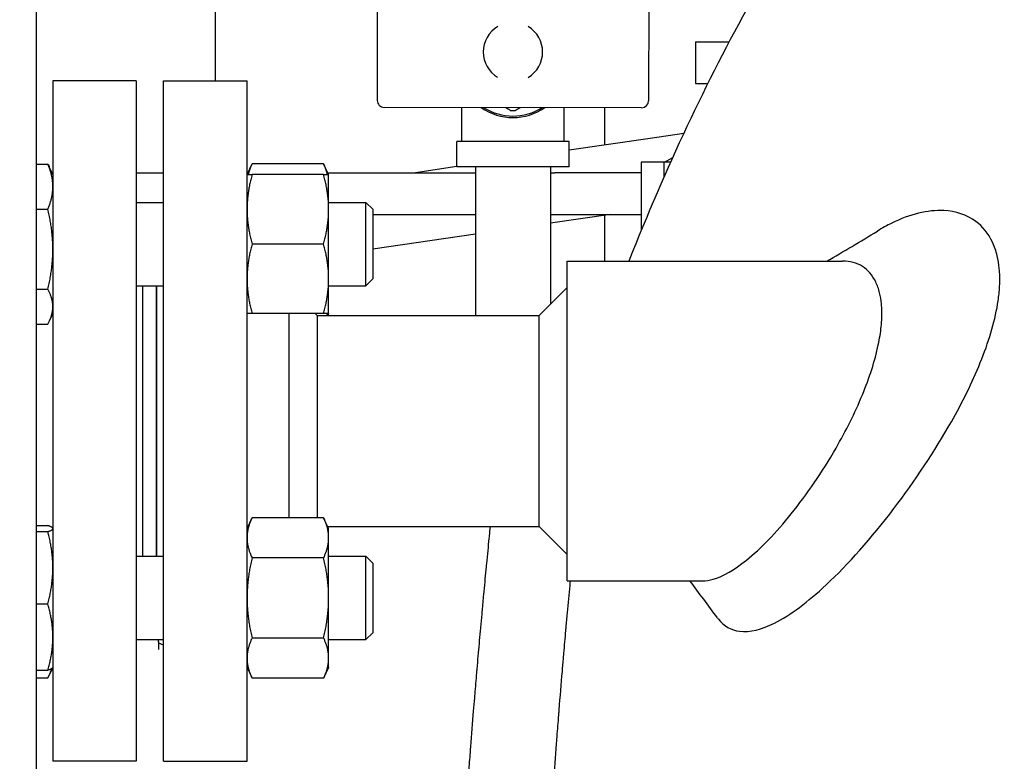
# Model space of a CAD drawing. Header units: inches. Extents: x 18 to 846, y -44 to 561.
# Tile 307 of 637: x 333 to 342, y 472 to 479. Entities that reach past the tile are written whole.
import ezdxf

# ---------------------------------------------------------------- set-up
doc = ezdxf.new("R2010")
doc.units = ezdxf.units.IN
doc.header["$LTSCALE"] = 24
doc.header["$MEASUREMENT"] = 0
doc.layers.add('Dimension (ANSI)', color=7, linetype='Continuous', lineweight=25)
doc.layers.add('Visible (ANSI)', color=7, linetype='Continuous', lineweight=30)
doc.styles.add('Note Text (ANSI)', font='tahoma.ttf')
doc.dimstyles.new('SB Fraction-16 (ANSI)', dxfattribs={"dimscale": 24, "dimtxt": 0.125, "dimasz": 0.098425, "dimexe": 0.125, "dimexo": 0.0625, "dimgap": 0.031496, "dimtad": 0, "dimtih": 1, "dimtoh": 1, "dimdec": 4, "dimrnd": 1e-08, "dimzin": 0, "dimdsep": 46, "dimlunit": 5, "dimtxsty": 'Note Text (ANSI)', "dimcen": 0.09, "dimdle": 0.393701, "dimclrd": 256, "dimclre": 256, "dimclrt": 256, "dimadec": 0, "dimazin": 3, "dimtfac": 0.96, "dimtofl": 0, "dimtmove": 0, "dimatfit": 3, "dimfxl": 1, "dimfrac": 2, "dimtolj": 1, "dimtzin": 12, "dimlwd": -1, "dimlwe": -1, "dimarcsym": 0})

# ---------------------------------------------------------------- blocks, each defined once
blk = doc.blocks.new('*D18')
at = {"layer": 'Defpoints', "color": 0, "transparency": 16777216}
for p in [(349.6784, 522.0867), (260.8595, 408.0867), (349.6784, 408.0867)]:
    blk.add_point(p, dxfattribs=at)
at = {"layer": 'Dimension (ANSI)', "transparency": 16777216}
for p, q in [((348.1784, 522.0867), (257.8595, 522.0867)), ((260.8595, 519.7245), (260.8595, 464.3476)), ((260.8595, 410.4489), (260.8595, 459.8257)), ((348.1784, 408.0867), (257.8595, 408.0867))]:
    blk.add_line(p, q, dxfattribs=at)
for points in [[(260.4658, 519.7245), (261.2532, 519.7245), (260.8595, 522.0867)], [(260.4658, 410.4489), (261.2532, 410.4489), (260.8595, 408.0867)]]:
    blk.add_solid(points, dxfattribs=at)
at = {"layer": 'Dimension (ANSI)', "transparency": 16777216, "insert": (257.7598, 463.5917), "char_height": 3, "attachment_point": 1, "style": 'Note Text (ANSI)'}
blk.add_mtext('\\A1;114', dxfattribs=at)

msp = doc.modelspace()

# ---------------------------------------------------------------- linework, layer by layer
at = {"layer": 'Visible (ANSI)'}
for p, q in [((333.46813, 485.15118), (333.46813, 470.23168)), ((335.07643, 479.4877), (335.07643, 478.14668)), ((336.53391, 478.87189), (336.53312, 477.96939)), ((338.97391, 478.86974), (338.97312, 477.96724)), ((339.39531, 478.49711), (339.39495, 478.12211)), ((339.39531, 478.49711), (339.69671, 478.49683)), ((333.61763, 478.14668), (333.61763, 472.02668)), ((334.36763, 478.14668), (333.61763, 478.14668)), ((334.36763, 478.14668), (334.36763, 472.02668)), ((334.61263, 472.02668), (334.61263, 478.14668)), ((334.61263, 478.14668), (335.36263, 478.14668)), ((335.36263, 472.02668), (335.36263, 478.14668)), ((339.39495, 478.12211), (339.50467, 478.12201)), ((338.91006, 477.9043), (336.59606, 477.90633)), ((337.29343, 477.60082), (337.29343, 477.90572)), ((338.21343, 477.60082), (338.21343, 477.90491)), ((338.57643, 477.90459), (338.57643, 477.56828)), ((338.98538, 477.62808), (338.25843, 477.52177)), ((339.28813, 477.67236), (338.98538, 477.62808)), ((338.25843, 477.60082), (337.24843, 477.60082)), ((337.24843, 477.37082), (337.24843, 477.60082)), ((338.25843, 477.37082), (338.25843, 477.60082)), ((339.11457, 477.41335), (339.1891, 477.45638)), ((333.46813, 477.39734), (333.57254, 477.39734)), ((333.61763, 477.30267), (333.58559, 477.37137)), ((335.36263, 477.30267), (335.40771, 477.39936)), ((336.05154, 477.39936), (335.40771, 477.39936)), ((336.09663, 477.30267), (336.05154, 477.39936)), ((337.24843, 477.37407), (336.87591, 477.3196)), ((338.25843, 477.37082), (337.24843, 477.37082)), ((337.41593, 477.37082), (337.41593, 476.03668)), ((338.09093, 477.37082), (338.09093, 476.13748)), ((339.1099, 477.41335), (338.90693, 477.41335)), ((338.90693, 477.41335), (338.90693, 476.80132)), ((339.1099, 477.41335), (339.1099, 477.27864)), ((339.16974, 477.41335), (339.1099, 477.41335)), ((333.60974, 477.3196), (333.61763, 477.3196)), ((334.36763, 477.3196), (334.61263, 477.3196)), ((335.36263, 477.3196), (335.37052, 477.3196)), ((336.05154, 477.30267), (335.40771, 477.30267)), ((336.08874, 477.3196), (337.41593, 477.3196)), ((336.09663, 476.99017), (336.09663, 477.30267)), ((338.09093, 477.3196), (338.12843, 477.3196)), ((338.90693, 477.3196), (338.12843, 477.3196)), ((333.46813, 476.99079), (333.57254, 476.99079)), ((334.36763, 477.05267), (334.61263, 477.05267)), ((336.09663, 477.05267), (336.43013, 477.05267)), ((336.09663, 476.36517), (336.09663, 476.99017)), ((336.43013, 476.30267), (336.43013, 477.05267)), ((336.49263, 476.99017), (336.43013, 477.05267)), ((336.49263, 476.99017), (336.49263, 476.36517)), ((336.49263, 476.9446), (337.41593, 476.9446)), ((338.6309, 476.9446), (338.09093, 476.86563)), ((338.09093, 476.9446), (338.12843, 476.9446)), ((338.12843, 476.9446), (338.90693, 476.9446)), ((338.57643, 476.93663), (338.57643, 476.52418)), ((337.41593, 476.76692), (336.49263, 476.6319)), ((336.05154, 476.67767), (335.40771, 476.67767)), ((338.24013, 473.64918), (338.24013, 476.52418)), ((338.24013, 476.52418), (340.71691, 476.52418)), ((336.09663, 476.05267), (336.09663, 476.36517)), ((336.49263, 476.36517), (336.43013, 476.30267)), ((334.36763, 476.30267), (334.61263, 476.30267)), ((334.42763, 473.87069), (334.42763, 476.30267)), ((334.54763, 473.87069), (334.54763, 476.30267)), ((334.55263, 473.87069), (334.55263, 476.30267)), ((336.09663, 476.30267), (336.43013, 476.30267)), ((337.99013, 476.03668), (338.24013, 476.28668)), ((333.46813, 476.27112), (333.57254, 476.27112)), ((333.61763, 476.05267), (333.58559, 475.98398)), ((336.05154, 476.05267), (335.40771, 476.05267)), ((335.74263, 474.21738), (335.74263, 476.05267)), ((335.99263, 476.03668), (335.97664, 476.05267)), ((335.99263, 476.03668), (337.99013, 476.03668)), ((335.99263, 476.03668), (335.99263, 475.08668)), ((336.09663, 476.05267), (336.08917, 476.03668)), ((337.99013, 475.08668), (337.99013, 476.03668)), ((333.46813, 475.958), (333.57254, 475.958)), ((335.99263, 475.08668), (335.99263, 474.21738)), ((337.99013, 474.13668), (337.99013, 475.08668)), ((335.36263, 474.12069), (335.40771, 474.21738)), ((336.05154, 474.21738), (335.40771, 474.21738)), ((336.09663, 474.12069), (336.05154, 474.21738)), ((333.46813, 474.14592), (333.57254, 474.14592)), ((333.46813, 474.09197), (333.57254, 474.09197)), ((333.61763, 474.12069), (333.61681, 474.12245)), ((336.08917, 474.13668), (337.99013, 474.13668)), ((336.09663, 474.03696), (336.09663, 474.12069)), ((337.99013, 474.13668), (338.24013, 473.88668)), ((336.09663, 473.49569), (336.09663, 474.03696)), ((334.36763, 473.87069), (334.61263, 473.87069)), ((336.05154, 473.85654), (335.40771, 473.85654)), ((336.09663, 473.87069), (336.43013, 473.87069)), ((336.43013, 473.12069), (336.43013, 473.87069)), ((336.49263, 473.80819), (336.43013, 473.87069)), ((336.49263, 473.80819), (336.49263, 473.18319)), ((338.24013, 473.64918), (339.45755, 473.64918)), ((336.09663, 472.95443), (336.09663, 473.49569)), ((333.46813, 473.44175), (333.57254, 473.44175)), ((336.49263, 473.18319), (336.43013, 473.12069)), ((334.36763, 473.12069), (334.61263, 473.12069)), ((334.56643, 473.1028), (334.56643, 473.12069)), ((334.56643, 473.1028), (334.56643, 473.03308)), ((336.05154, 473.13485), (335.40771, 473.13485)), ((336.09663, 473.12069), (336.43013, 473.12069)), ((336.09663, 472.87069), (336.09663, 472.95443)), ((333.46813, 472.84547), (333.57254, 472.84547)), ((333.61681, 472.86894), (333.58559, 472.802)), ((333.61763, 472.87069), (333.61681, 472.86894)), ((335.36263, 472.87069), (335.40771, 472.774)), ((336.09663, 472.87069), (336.05154, 472.774)), ((333.46813, 472.77602), (333.57254, 472.77602)), ((336.05154, 472.774), (335.40771, 472.774)), ((334.36763, 472.02668), (333.61763, 472.02668)), ((334.61263, 472.02668), (335.36263, 472.02668))]:
    msp.add_line(p, q, dxfattribs=at)
for centre, radius, start, end in [((337.7535, 478.40532), 0.2665, 121.069685, 238.829657), ((337.7535, 478.40532), 0.2665, 301.069685, 58.829657), ((336.59612, 477.96933), 0.063, 179.949671, 269.949671), ((338.91012, 477.9673), 0.063, 269.949671, 359.949671), ((337.75343, 478.32082), 0.505, 235.312951, 304.586391), ((337.75343, 478.32082), 0.49213, 237.546258, 302.353085), ((337.75343, 478.32082), 0.44291, 267.905473, 272.094527)]:
    msp.add_arc(centre, radius, start, end, dxfattribs=at)
for points, knots in [([(346.55343, 483.83668), (345.99443, 483.83668), (345.43582, 483.74662), (344.30616, 483.38268), (343.73772, 483.09572), (342.56787, 482.28949), (341.97494, 481.74083), (340.87033, 480.44267), (340.35841, 479.69287), (339.49164, 478.13937), (339.12486, 477.35822), (338.79524, 476.52418)], [0, 0, 0, 0, 0.15971341, 0.15971341, 0.33184309, 0.33184309, 0.53126196, 0.53126196, 0.73068083, 0.73068083, 0.90192342, 0.90192342, 0.90192342, 0.90192342]), ([(337.72812, 477.88082), (337.72855, 477.88058), (337.72898, 477.88034), (337.73187, 477.87896), (337.73461, 477.87829), (337.73724, 477.8782)], [-0.107486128, -0.107486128, -0.107486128, -0.107486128, -0.103800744, -0.103800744, -0.08373653, -0.08373653, -0.08373653, -0.08373653]), ([(337.76962, 477.8782), (337.77225, 477.87829), (337.77499, 477.87896), (337.77787, 477.88034), (337.77831, 477.88058), (337.77874, 477.88082)], [-0.241402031, -0.241402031, -0.241402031, -0.241402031, -0.221337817, -0.221337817, -0.217652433, -0.217652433, -0.217652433, -0.217652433]), ([(339.59125, 473.31668), (339.59421, 473.31267), (339.59721, 473.30875), (339.60027, 473.30494), (339.65111, 473.24145), (339.71544, 473.20597), (339.88206, 473.1849), (339.98822, 473.21159), (340.24769, 473.34168), (340.40492, 473.4603), (340.76701, 473.79845), (340.97521, 474.03378), (341.36633, 474.54761), (341.54398, 474.81416), (341.79228, 475.25407), (341.88178, 475.43313), (342.02761, 475.79198), (342.08256, 475.9697), (342.11715, 476.17972), (342.1224, 476.22212), (342.12751, 476.28718), (342.12872, 476.31056), (342.12969, 476.35289), (342.12965, 476.37195), (342.12848, 476.41336), (342.12713, 476.43552), (342.12123, 476.49716), (342.11497, 476.5351), (342.09561, 476.61569), (342.08125, 476.65684), (342.02647, 476.77341), (341.97532, 476.83517), (341.83255, 476.94187), (341.7335, 476.97328), (341.48174, 476.98603), (341.32126, 476.946), (341.11547, 476.84481), (341.07226, 476.82085), (341.02893, 476.79417)], [34.2336459, 34.2336459, 34.2336459, 34.2336459, 34.3228647, 34.3228647, 34.3228647, 35.8072851, 35.8072851, 37.6073969, 37.6073969, 39.8165504, 39.8165504, 42.4841205, 42.4841205, 44.9680927, 44.9680927, 46.5827033, 46.5827033, 48.2165164, 48.2165164, 48.6419832, 48.6419832, 48.8871147, 48.8871147, 49.0940715, 49.0940715, 49.344772, 49.344772, 49.808977, 49.808977, 50.3896551, 50.3896551, 51.6141234, 51.6141234, 53.2640245, 53.2640245, 55.4963371, 55.4963371, 56.0851961, 56.0851961, 56.0851961, 56.0851961]), ([(339.45755, 473.64918), (339.48747, 473.64918), (339.51922, 473.65409), (339.64334, 473.68947), (339.74477, 473.74913), (339.98156, 473.93968), (340.11922, 474.08275), (340.39449, 474.42521), (340.53275, 474.62635), (340.74563, 474.99682), (340.82721, 475.15884), (340.9575, 475.4747), (341.00729, 475.62672), (341.04946, 475.8276), (341.05823, 475.88266), (341.06636, 475.9626), (341.06822, 475.98903), (341.06991, 476.03538), (341.07008, 476.05553), (341.06916, 476.09739), (341.06792, 476.11891), (341.06257, 476.1748), (341.05708, 476.20769), (341.0405, 476.27521), (341.02854, 476.30859), (340.98418, 476.39923), (340.94387, 476.44448), (340.84375, 476.50847), (340.78287, 476.52418), (340.71691, 476.52418)], [25.9331607, 25.9331607, 25.9331607, 25.9331607, 26.5041514, 26.5041514, 28.0610551, 28.0610551, 29.9515823, 29.9515823, 31.8756514, 31.8756514, 33.2401347, 33.2401347, 34.5122283, 34.5122283, 35.0139703, 35.0139703, 35.27116, 35.27116, 35.4776136, 35.4776136, 35.7113336, 35.7113336, 36.1056447, 36.1056447, 36.5815526, 36.5815526, 37.5521907, 37.5521907, 38.6124998, 38.6124998, 38.6124998, 38.6124998]), ([(337.54776, 474.13668), (337.545, 474.10931), (337.54221, 474.08141), (337.53938, 474.053), (337.53862, 474.04541), (337.53786, 474.03778), (337.5371, 474.03012), (337.53353, 473.99423), (337.52991, 473.95755), (337.52624, 473.92011), (337.52247, 473.88172), (337.51865, 473.84251), (337.51478, 473.8025), (337.51394, 473.79377), (337.51309, 473.785), (337.51224, 473.77619), (337.50882, 473.74072), (337.50537, 473.70467), (337.50189, 473.66806), (337.50101, 473.65876), (337.50012, 473.64943), (337.49923, 473.64006), (337.49567, 473.60247), (337.49208, 473.56431), (337.48846, 473.52558), (337.48405, 473.47842), (337.47959, 473.43029), (337.4751, 473.3813), (337.47415, 473.37094), (337.47319, 473.36054), (337.47224, 473.35011), (337.4686, 473.31033), (337.46494, 473.26999), (337.46127, 473.22915), (337.46091, 473.22517), (337.46055, 473.22119), (337.4602, 473.2172), (337.45958, 473.21033), (337.45896, 473.20344), (337.45834, 473.19654), (337.45507, 473.15998), (337.45178, 473.12303), (337.44848, 473.08572), (337.44187, 473.01088), (337.43521, 472.9343), (337.42852, 472.85617), (337.42751, 472.84446), (337.42651, 472.83271), (337.42551, 472.82092), (337.42021, 472.75882), (337.41491, 472.69578), (337.4096, 472.6319), (337.40886, 472.62299), (337.40812, 472.61405), (337.40738, 472.60511), (337.40711, 472.60189), (337.40685, 472.59866), (337.40658, 472.59544), (337.4034, 472.55693), (337.40021, 472.51809), (337.39703, 472.47893), (337.38848, 472.37379), (337.37994, 472.26635), (337.37145, 472.1569), (337.37046, 472.14422), (337.36948, 472.13152), (337.3685, 472.11879), (337.36773, 472.10889), (337.36697, 472.09897), (337.36621, 472.08904), (337.36158, 472.02888), (337.35698, 471.96811), (337.35239, 471.90675), (337.35143, 471.89395), (337.35048, 471.88111), (337.34952, 471.86826), (337.34156, 471.76109), (337.33366, 471.65219), (337.32587, 471.54173), (337.32216, 471.48917), (337.31846, 471.43623), (337.3148, 471.38293), (337.31392, 471.3701), (337.31303, 471.35725), (337.31215, 471.34437), (337.30686, 471.26695), (337.30162, 471.18881), (337.29644, 471.11001), (337.2956, 471.09725), (337.29477, 471.08447), (337.29393, 471.07168), (337.29167, 471.03701), (337.28942, 471.00221), (337.28718, 470.9673), (337.27825, 470.82804), (337.26951, 470.68661), (337.26101, 470.54343), (337.26027, 470.5311), (337.25954, 470.51877), (337.25882, 470.50642), (337.25775, 470.4884), (337.2567, 470.47036), (337.25564, 470.45229), (337.25403, 470.42466), (337.25243, 470.39697), (337.25083, 470.36922), (337.24857, 470.32974), (337.24632, 470.29013), (337.24409, 470.2504), (337.24342, 470.23845), (337.24275, 470.2265), (337.24208, 470.21453), (337.23356, 470.06164), (337.22533, 469.90688), (337.21743, 469.7506), (337.21587, 469.71975), (337.21432, 469.68884), (337.21279, 469.65787), (337.21224, 469.64679), (337.21169, 469.6357), (337.21115, 469.62461), (337.20682, 469.53666), (337.2026, 469.44822), (337.19849, 469.35933), (337.198, 469.34876), (337.19751, 469.33818), (337.19703, 469.3276), (337.19378, 469.25684), (337.1906, 469.18581), (337.1875, 469.11453), (337.18222, 468.99341), (337.17715, 468.87149), (337.1723, 468.7489), (337.17193, 468.73953), (337.17156, 468.73014), (337.17119, 468.72076), (337.1704, 468.70066), (337.16962, 468.68055), (337.16884, 468.66042), (337.16633, 468.59515), (337.16387, 468.5297), (337.16148, 468.46409), (337.16116, 468.45529), (337.16084, 468.44648), (337.16052, 468.43767), (337.1602, 468.42897), (337.15989, 468.42027), (337.15958, 468.41156), (337.15571, 468.30375), (337.15201, 468.19541), (337.1485, 468.08668)], [0.77821543, 0.77821543, 0.77821543, 0.77821543, 0.78111083, 0.78111083, 0.78111083, 0.78188459, 0.78188459, 0.78188459, 0.78550723, 0.78550723, 0.78550723, 0.78922043, 0.78922043, 0.78922043, 0.79003041, 0.79003041, 0.79003041, 0.79329364, 0.79329364, 0.79329364, 0.79412223, 0.79412223, 0.79412223, 0.79744734, 0.79744734, 0.79744734, 0.80149702, 0.80149702, 0.80149702, 0.80235317, 0.80235317, 0.80235317, 0.80561699, 0.80561699, 0.80561699, 0.80593489, 0.80593489, 0.80593489, 0.80648263, 0.80648263, 0.80648263, 0.80938543, 0.80938543, 0.80938543, 0.81520909, 0.81520909, 0.81520909, 0.81608244, 0.81608244, 0.81608244, 0.82068457, 0.82068457, 0.82068457, 0.82132682, 0.82132682, 0.82132682, 0.821558, 0.821558, 0.821558, 0.82431824, 0.82431824, 0.82431824, 0.83172928, 0.83172928, 0.83172928, 0.83258748, 0.83258748, 0.83258748, 0.83325515, 0.83325515, 0.83325515, 0.83729799, 0.83729799, 0.83729799, 0.83814182, 0.83814182, 0.83814182, 0.84517525, 0.84517525, 0.84517525, 0.84852236, 0.84852236, 0.84852236, 0.84932811, 0.84932811, 0.84932811, 0.85417503, 0.85417503, 0.85417503, 0.85496004, 0.85496004, 0.85496004, 0.85708706, 0.85708706, 0.85708706, 0.86557173, 0.86557173, 0.86557173, 0.86630193, 0.86630193, 0.86630193, 0.86736734, 0.86736734, 0.86736734, 0.86899633, 0.86899633, 0.86899633, 0.8713136, 0.8713136, 0.8713136, 0.87201011, 0.87201011, 0.87201011, 0.88090913, 0.88090913, 0.88090913, 0.88266554, 0.88266554, 0.88266554, 0.88329375, 0.88329375, 0.88329375, 0.88827426, 0.88827426, 0.88827426, 0.88886653, 0.88886653, 0.88886653, 0.89282643, 0.89282643, 0.89282643, 0.89955453, 0.89955453, 0.89955453, 0.90006924, 0.90006924, 0.90006924, 0.90117121, 0.90117121, 0.90117121, 0.90474476, 0.90474476, 0.90474476, 0.90522414, 0.90522414, 0.90522414, 0.90569758, 0.90569758, 0.90569758, 0.91156068, 0.91156068, 0.91156068, 0.91156068]), ([(338.26713, 473.64918), (338.2669, 473.64669), (338.26666, 473.6442), (338.26643, 473.6417), (338.26603, 473.6374), (338.26562, 473.6331), (338.26522, 473.62878), (338.26452, 473.62136), (338.26382, 473.61391), (338.26313, 473.60646), (338.25944, 473.56695), (338.25573, 473.52706), (338.25203, 473.48685), (338.2446, 473.40617), (338.23711, 473.3236), (338.22961, 473.2395), (338.22848, 473.22688), (338.22735, 473.21424), (338.22623, 473.20156), (338.2203, 473.13474), (338.21436, 473.067), (338.20844, 472.99855), (338.20761, 472.989), (338.20679, 472.97944), (338.20596, 472.96986), (338.20566, 472.96641), (338.20537, 472.96296), (338.20507, 472.9595), (338.20152, 472.91827), (338.19797, 472.87668), (338.19443, 472.83475), (338.1849, 472.72218), (338.17539, 472.60715), (338.16597, 472.49037), (338.16488, 472.47684), (338.16379, 472.4633), (338.1627, 472.44973), (338.16185, 472.43917), (338.16101, 472.4286), (338.16016, 472.41801), (338.15504, 472.35391), (338.14994, 472.28916), (338.14487, 472.22382), (338.14381, 472.21018), (338.14275, 472.19652), (338.14169, 472.18283), (338.13288, 472.06874), (338.12417, 471.95294), (338.11559, 471.83588), (338.1115, 471.78017), (338.10744, 471.72404), (338.10341, 471.66756), (338.10244, 471.65396), (338.10147, 471.64035), (338.1005, 471.62671), (338.09468, 471.54467), (338.08893, 471.4619), (338.08324, 471.37855), (338.08232, 471.36505), (338.08141, 471.35154), (338.08049, 471.33801), (338.07801, 471.30135), (338.07554, 471.26459), (338.07309, 471.22774), (338.06332, 471.08074), (338.05376, 470.9314), (338.04448, 470.78053), (338.04368, 470.76754), (338.04288, 470.75455), (338.04209, 470.74154), (338.04093, 470.72256), (338.03977, 470.70356), (338.03862, 470.68454), (338.03687, 470.65546), (338.03512, 470.62633), (338.03338, 470.59715), (338.03091, 470.55565), (338.02847, 470.514), (338.02604, 470.47221), (338.02531, 470.45965), (338.02458, 470.44708), (338.02385, 470.43449), (338.01458, 470.27372), (338.00563, 470.11101), (337.99705, 469.94719), (337.99536, 469.91485), (337.99368, 469.88245), (337.99202, 469.84998), (337.99142, 469.83837), (337.99083, 469.82675), (337.99024, 469.81512), (337.98555, 469.72293), (337.98097, 469.63022), (337.97652, 469.53711), (337.97599, 469.52604), (337.97546, 469.51496), (337.97494, 469.50387), (337.97142, 469.42977), (337.96798, 469.35541), (337.96462, 469.28085), (337.95892, 469.15418), (337.95344, 469.02667), (337.9482, 468.89858), (337.9478, 468.88878), (337.9474, 468.87898), (337.947, 468.86917), (337.94615, 468.84817), (337.9453, 468.82716), (337.94447, 468.80614), (337.94175, 468.73795), (337.9391, 468.6696), (337.93652, 468.60113), (337.93617, 468.59194), (337.93583, 468.58275), (337.93548, 468.57356), (337.93514, 468.56448), (337.93481, 468.5554), (337.93447, 468.54631), (337.92882, 468.39391), (337.92352, 468.2406), (337.91858, 468.08668)], [0.80543267, 0.80543267, 0.80543267, 0.80543267, 0.80561699, 0.80561699, 0.80561699, 0.80593489, 0.80593489, 0.80593489, 0.80648263, 0.80648263, 0.80648263, 0.80938543, 0.80938543, 0.80938543, 0.81520909, 0.81520909, 0.81520909, 0.81608244, 0.81608244, 0.81608244, 0.82068457, 0.82068457, 0.82068457, 0.82132682, 0.82132682, 0.82132682, 0.821558, 0.821558, 0.821558, 0.82431824, 0.82431824, 0.82431824, 0.83172928, 0.83172928, 0.83172928, 0.83258748, 0.83258748, 0.83258748, 0.83325515, 0.83325515, 0.83325515, 0.83729799, 0.83729799, 0.83729799, 0.83814182, 0.83814182, 0.83814182, 0.84517525, 0.84517525, 0.84517525, 0.84852236, 0.84852236, 0.84852236, 0.84932811, 0.84932811, 0.84932811, 0.85417503, 0.85417503, 0.85417503, 0.85496004, 0.85496004, 0.85496004, 0.85708706, 0.85708706, 0.85708706, 0.86557173, 0.86557173, 0.86557173, 0.86630193, 0.86630193, 0.86630193, 0.86736734, 0.86736734, 0.86736734, 0.86899633, 0.86899633, 0.86899633, 0.8713136, 0.8713136, 0.8713136, 0.87201011, 0.87201011, 0.87201011, 0.88090913, 0.88090913, 0.88090913, 0.88266554, 0.88266554, 0.88266554, 0.88329375, 0.88329375, 0.88329375, 0.88827426, 0.88827426, 0.88827426, 0.88886653, 0.88886653, 0.88886653, 0.89282643, 0.89282643, 0.89282643, 0.89955453, 0.89955453, 0.89955453, 0.90006924, 0.90006924, 0.90006924, 0.90117121, 0.90117121, 0.90117121, 0.90474476, 0.90474476, 0.90474476, 0.90522414, 0.90522414, 0.90522414, 0.90569758, 0.90569758, 0.90569758, 0.91363951, 0.91363951, 0.91363951, 0.91363951]), ([(334.61268, 473.0703), (334.60196, 473.07383), (334.59267, 473.07764), (334.5727, 473.0886), (334.56643, 473.09602), (334.56643, 473.1028)], [-3.24593699, -3.24593699, -3.24593699, -3.24593699, -3.11064206, -3.11064206, -2.87139953, -2.87139953, -2.87139953, -2.87139953])]:
    msp.add_open_spline(points, degree=3, knots=knots, dxfattribs=at)
for points, weights in [([(337.72812, 477.88082), (337.70637, 477.89338), (337.68559, 477.90538)], [1.08836347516, 1.10328901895, 1.11478688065]), ([(337.82106, 477.90526), (337.80038, 477.89332), (337.77874, 477.88082)], [1.11467155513, 1.10321422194, 1.08836347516]), ([(333.57254, 477.39734), (333.57966, 477.3841), (333.58559, 477.37137)], [1, 1.00580630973, 1.00983612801]), ([(333.61763, 477.19407), (333.61763, 477.28841), (333.57254, 477.39734)], [1, 1.0379548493, 1]), ([(335.40771, 477.39936), (335.38394, 477.34838), (335.37291, 477.30267)], [1, 1.01965956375, 1.01895290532]), ([(336.08635, 477.30267), (336.07531, 477.34838), (336.05154, 477.39936)], [1.01895290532, 1.01965956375, 1]), ([(335.36263, 477.30267), (335.36263, 477.30267), (335.40771, 477.30267)], [1, 1.0379548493, 1]), ([(335.40771, 477.30267), (335.36263, 477.1352), (335.36263, 476.99017)], [1, 1.0379548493, 1]), ([(336.09663, 476.99017), (336.09663, 477.1352), (336.05154, 477.30267)], [1, 1.0379548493, 1]), ([(336.05154, 477.30267), (336.09663, 477.30267), (336.09663, 477.30267)], [1, 1.0379548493, 1]), ([(333.57254, 476.99079), (333.61763, 477.09973), (333.61763, 477.19407)], [1, 1.0379548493, 1]), ([(333.61763, 476.63096), (333.61763, 476.79796), (333.57254, 476.99079)], [1, 1.0379548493, 1]), ([(335.36263, 476.99017), (335.36263, 476.84514), (335.40771, 476.67767)], [1, 1.0379548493, 1]), ([(336.05154, 476.67767), (336.09663, 476.84514), (336.09663, 476.99017)], [1, 1.0379548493, 1]), ([(333.57254, 476.27112), (333.61763, 476.46396), (333.61763, 476.63096)], [1, 1.0379548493, 1]), ([(335.40771, 476.67767), (335.36263, 476.5102), (335.36263, 476.36517)], [1, 1.0379548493, 1]), ([(336.09663, 476.36517), (336.09663, 476.5102), (336.05154, 476.67767)], [1, 1.0379548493, 1]), ([(335.36263, 476.36517), (335.36263, 476.22014), (335.40771, 476.05267)], [1, 1.0379548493, 1]), ([(336.05154, 476.05267), (336.09663, 476.22014), (336.09663, 476.36517)], [1, 1.0379548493, 1]), ([(333.61763, 476.11456), (333.61763, 476.18722), (333.57254, 476.27112)], [1, 1.0379548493, 1]), ([(333.57254, 475.958), (333.61763, 476.0419), (333.61763, 476.11456)], [1, 1.0379548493, 1]), ([(335.40771, 476.05267), (335.36263, 476.05267), (335.36263, 476.05267)], [1, 1.0379548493, 1]), ([(336.09663, 476.05267), (336.09663, 476.05267), (336.05154, 476.05267)], [1, 1.0379548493, 1]), ([(336.08215, 476.03668), (336.08443, 476.04473), (336.08635, 476.05267)], [1.01858442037, 1.01907558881, 1.01895290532]), ([(335.40771, 474.21738), (335.36263, 474.12069), (335.36263, 474.03696)], [1, 1.0379548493, 1]), ([(336.09663, 474.03696), (336.09663, 474.12069), (336.05154, 474.21738)], [1, 1.0379548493, 1]), ([(333.61763, 474.11894), (333.61763, 474.13146), (333.57254, 474.14592)], [1, 1.0379548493, 1]), ([(333.57254, 474.09197), (333.61763, 474.10643), (333.61763, 474.11894)], [1, 1.0379548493, 1]), ([(333.61763, 473.76686), (333.61763, 473.91775), (333.57254, 474.09197)], [1, 1.0379548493, 1]), ([(335.36263, 474.03696), (335.36263, 473.95322), (335.40771, 473.85654)], [1, 1.0379548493, 1]), ([(336.05154, 473.85654), (336.09663, 473.95322), (336.09663, 474.03696)], [1, 1.0379548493, 1]), ([(335.40771, 473.85654), (335.36263, 473.66316), (335.36263, 473.49569)], [1, 1.0379548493, 1]), ([(336.09663, 473.49569), (336.09663, 473.66316), (336.05154, 473.85654)], [1, 1.0379548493, 1]), ([(333.57254, 473.44175), (333.61763, 473.61598), (333.61763, 473.76686)], [1, 1.0379548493, 1]), ([(335.36263, 473.49569), (335.36263, 473.32822), (335.40771, 473.13485)], [1, 1.0379548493, 1]), ([(336.05154, 473.13485), (336.09663, 473.32822), (336.09663, 473.49569)], [1, 1.0379548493, 1]), ([(333.61763, 473.14361), (333.61763, 473.28198), (333.57254, 473.44175)], [1, 1.0379548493, 1]), ([(333.57254, 472.84547), (333.61763, 473.00524), (333.61763, 473.14361)], [1, 1.0379548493, 1]), ([(335.40771, 473.13485), (335.36263, 473.03816), (335.36263, 472.95443)], [1, 1.0379548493, 1]), ([(336.09663, 472.95443), (336.09663, 473.03816), (336.05154, 473.13485)], [1, 1.0379548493, 1]), ([(335.36263, 472.95443), (335.36263, 472.87069), (335.40771, 472.774)], [1, 1.0379548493, 1]), ([(336.05154, 472.774), (336.09663, 472.87069), (336.09663, 472.95443)], [1, 1.0379548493, 1]), ([(333.61681, 472.86894), (333.61172, 472.85803), (333.57254, 472.84547)], [1.00887854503, 1.03282122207, 1]), ([(333.57254, 472.77602), (333.59631, 472.82026), (333.60735, 472.85992)], [1, 1.01965956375, 1.01895290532])]:
    msp.add_rational_spline(points, weights, degree=2, dxfattribs=at)
for points in [[(340.57393, 476.52418), (340.72658, 476.61086), (340.87829, 476.70146), (341.0289, 476.79418)], [(339.59125, 473.31668), (339.50914, 473.42824), (339.42693, 473.53912), (339.34464, 473.64918)]]:
    msp.add_open_spline(points, degree=3, dxfattribs=at)

# ---------------------------------------------------------------- dimensions: what is measured, and where the dimension line sits
at = {"layer": 'Dimension (ANSI)'}
dim = msp.add_linear_dim(base=(260.85953, 408.08668), p1=(349.67843, 522.08668), p2=(349.67843, 408.08668), angle=90, dimstyle='SB Fraction-16 (ANSI)', override={"dimgap": 0.031496, "dimdec": 4, "dimtol": 0, "dimlim": 0, "dimtp": 0, "dimtm": 0, "dimtdec": 2, "dimatfit": 1}, dxfattribs=at)
dim.commit()
dim.dimension.update_dxf_attribs({"geometry": '*D18', "text_midpoint": (260.85953, 462.08668), "dimtype": 160})

doc.saveas('drawing.dxf')
